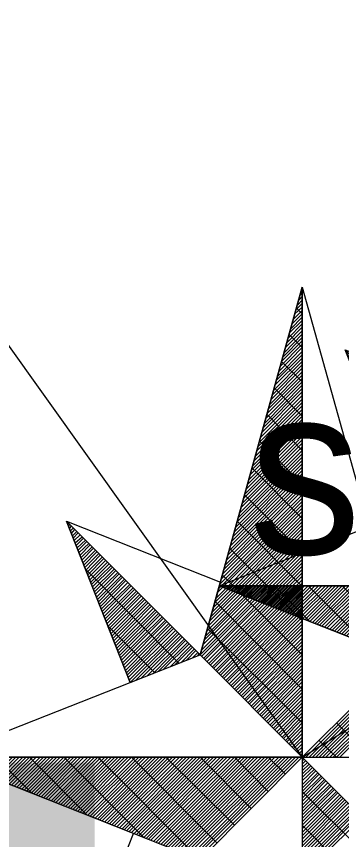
# Model space of a CAD drawing. Extents: x -729889 to -691139, y -995431 to -974354.
# Drawn here: x -724908.668 to -724908.219, y -977457.365 to -977456.228 of the extents above; entities that cross this region are included whole.
import ezdxf

# ---------------------------------------------------------------- set-up
doc = ezdxf.new("R2010")
doc.units = 0
for name, color, linetype in [('Atributy', 7, 'Continuous'), ('Kabelové vedení VO', 7, 'Continuous'), ('Svítidlo vestavné a přisazené venkovní', 7, 'Continuous'), ('Světelný bod se zemním svítidlem', 7, 'Continuous')]:
    doc.layers.add(name, color=color, linetype=linetype)

# ---------------------------------------------------------------- blocks, each defined once
blk = doc.blocks.new('Světlo')
at = {"layer": 'Světelný bod se zemním svítidlem'}
for p, q in [((-0.3687, 0.3687), (0, 1.6939)), ((0, 1.6939), (-0.3687, 0.3687)), ((-0.2957, 0.6313), (0, 1.6939)), ((0, 1.6939), (0.3687, 0.3687)), ((0, 0), (0, 1.6939)), ((0, 1.6939), (0.2957, 0.6313)), ((0, 1.6939), (0, -1.3043)), ((-0.0087, 1.6643), (0, 1.673)), ((-0.0035, 1.6817), (0, 1.6852)), ((-0.0226, 1.6139), (0, 1.6348)), ((-0.0174, 1.6296), (0, 1.647)), ((-0.0122, 1.647), (0, 1.6609)), ((-0.0313, 1.5791), (0, 1.6104)), ((-0.0278, 1.5965), (0, 1.6226)), ((0, 1.5983), (-0.0209, 1.6191)), ((-0.047, 1.5287), (0, 1.5739)), ((-0.0417, 1.5443), (0, 1.5861)), ((-0.0365, 1.5617), (0, 1.5983)), ((-0.0557, 1.4939), (0, 1.5496)), ((-0.0504, 1.5113), (0, 1.5617)), ((-0.0696, 1.4435), (0, 1.513)), ((-0.0643, 1.4591), (0, 1.5252)), ((-0.0609, 1.4765), (0, 1.5374)), ((0, 1.4765), (-0.047, 1.5235)), ((-0.08, 1.4087), (0, 1.4887)), ((-0.0748, 1.4261), (0, 1.5009)), ((-0.0887, 1.3739), (0, 1.4626)), ((-0.0835, 1.3913), (0, 1.4765)), ((-0.1026, 1.3235), (0, 1.4261)), ((-0.0991, 1.3409), (0, 1.4383)), ((-0.0939, 1.3583), (0, 1.4504)), ((0, 1.353), (-0.0748, 1.4261)), ((-0.113, 1.2887), (0, 1.4017)), ((-0.1078, 1.3061), (0, 1.4139)), ((-0.127, 1.2383), (0, 1.3652)), ((-0.1217, 1.2557), (0, 1.3774)), ((-0.1165, 1.273), (0, 1.3896)), ((-0.1357, 1.2035), (0, 1.3409)), ((-0.1322, 1.2209), (0, 1.353)), ((-0.1461, 1.1704), (0, 1.3165)), ((-0.1409, 1.1878), (0, 1.3287)), ((0, 1.2296), (-0.1009, 1.3304)), ((-0.16, 1.1183), (0, 1.2783)), ((-0.1548, 1.1357), (0, 1.2904)), ((-0.1513, 1.153), (0, 1.3043)), ((-0.1687, 1.0852), (0, 1.2539)), ((-0.1652, 1.1026), (0, 1.2661)), ((-0.1843, 1.033), (0, 1.2174)), ((-0.1791, 1.0504), (0, 1.2296)), ((-0.1739, 1.0678), (0, 1.2417)), ((0, 1.1061), (-0.127, 1.2348)), ((-0.193, 1), (0, 1.193)), ((-0.1878, 1.0174), (0, 1.2052)), ((-0.2035, 0.9652), (0, 1.1687)), ((-0.1983, 0.9826), (0, 1.1809)), ((-0.2174, 0.9148), (0, 1.1322)), ((-0.2122, 0.9322), (0, 1.1443)), ((-0.207, 0.9478), (0, 1.1565)), ((0, 0.9843), (-0.1548, 1.1391)), ((-0.2261, 0.88), (0, 1.1061)), ((-0.2226, 0.8974), (0, 1.1183)), ((-0.24, 0.8296), (0, 1.0696)), ((-0.2365, 0.847), (0, 1.0817)), ((-0.2313, 0.8626), (0, 1.0939)), ((-0.2504, 0.7948), (0, 1.0452)), ((-0.2452, 0.8122), (0, 1.0574)), ((0, 0.8609), (-0.1809, 1.0417)), ((0, 1.0522), (0, 1.0504)), ((-0.2643, 0.7443), (0, 1.0087)), ((-0.2591, 0.7617), (0, 1.0209)), ((-0.2557, 0.7774), (0, 1.033)), ((-0.2748, 0.7096), (0, 0.9843)), ((-0.2696, 0.727), (0, 0.9965)), ((-0.2835, 0.6765), (0, 0.96)), ((-0.2783, 0.6922), (0, 0.9722)), ((-0.2974, 0.6243), (0, 0.9217)), ((-0.2922, 0.6417), (0, 0.9339)), ((-0.2887, 0.6591), (0, 0.9461)), ((0, 0.7374), (-0.2087, 0.9461)), ((-0.3078, 0.5913), (0, 0.8974)), ((-0.3026, 0.607), (0, 0.9096)), ((-0.3217, 0.5391), (0, 0.8609)), ((-0.3165, 0.5565), (0, 0.873)), ((-0.3113, 0.5739), (0, 0.8852)), ((-0.3687, 0.3687), (-0.8504, 0.8504)), ((-0.8504, 0.8504), (-0.6209, 0.2696)), ((-0.6209, 0.2696), (-0.8504, 0.8504)), ((-0.8504, 0.8504), (-0.2957, 0.6313)), ((-0.3687, 0.3687), (-0.8504, 0.8504)), ((-0.847, 0.8435), (-0.8452, 0.8452)), ((-0.8435, 0.8348), (-0.8383, 0.8383)), ((-0.84, 0.8243), (-0.833, 0.833)), ((-0.3304, 0.5061), (0, 0.8365)), ((-0.327, 0.5217), (0, 0.8487)), ((0, 0.6157), (-0.2348, 0.8504)), ((-0.8365, 0.8157), (-0.8261, 0.8261)), ((-0.833, 0.807), (-0.8209, 0.8209)), ((-0.8296, 0.7983), (-0.8139, 0.8139)), ((-0.8261, 0.7896), (-0.8087, 0.8087)), ((-0.8226, 0.7809), (-0.8017, 0.8017)), ((-0.3409, 0.4713), (0, 0.8122)), ((-0.3357, 0.4887), (0, 0.8243)), ((-0.8191, 0.7722), (-0.7948, 0.7948)), ((-0.8157, 0.7635), (-0.7896, 0.7896)), ((-0.8122, 0.7548), (-0.7826, 0.7826)), ((-0.8087, 0.7461), (-0.7774, 0.7774)), ((-0.3548, 0.4209), (0, 0.7739)), ((-0.3496, 0.4365), (0, 0.7878)), ((-0.3443, 0.4539), (0, 0.8)), ((-0.8052, 0.7374), (-0.7704, 0.7704)), ((-0.8017, 0.7287), (-0.7652, 0.7652)), ((-0.7983, 0.72), (-0.7583, 0.7583)), ((-0.7948, 0.7113), (-0.753, 0.753)), ((-0.7913, 0.7009), (-0.7461, 0.7461)), ((-0.3635, 0.3861), (0, 0.7496)), ((-0.36, 0.4035), (0, 0.7617)), ((0, 0.4922), (-0.2626, 0.753)), ((-0.7878, 0.6922), (-0.7409, 0.7409)), ((-0.7843, 0.6835), (-0.7339, 0.7339)), ((-0.7809, 0.6748), (-0.7287, 0.7287)), ((-0.7774, 0.6661), (-0.7217, 0.7217)), ((-0.7739, 0.6574), (-0.7165, 0.7165)), ((-0.3687, 0.3687), (0, 0.7374)), ((-0.3635, 0.3635), (0, 0.7252)), ((-0.3565, 0.3565), (0, 0.713)), ((-0.7704, 0.6487), (-0.7096, 0.7096)), ((-0.767, 0.64), (-0.7026, 0.7026)), ((-0.7635, 0.6313), (-0.6974, 0.6974)), ((-0.76, 0.6226), (-0.6904, 0.6904)), ((-0.7565, 0.6139), (-0.6852, 0.6852)), ((-0.3513, 0.3513), (0, 0.7009)), ((-0.3443, 0.3443), (0, 0.6887)), ((-0.4452, 0.3391), (-0.7809, 0.6765)), ((-0.753, 0.6052), (-0.6783, 0.6783)), ((-0.7496, 0.5965), (-0.673, 0.673)), ((-0.7461, 0.5878), (-0.6661, 0.6661)), ((-0.7426, 0.5774), (-0.6609, 0.6609)), ((-0.7391, 0.5687), (-0.6539, 0.6539)), ((-0.3374, 0.3374), (0, 0.6765)), ((-0.3322, 0.3322), (0, 0.6643)), ((0, 0.3687), (-0.2887, 0.6574)), ((-0.7357, 0.56), (-0.6487, 0.6487)), ((-0.7322, 0.5513), (-0.6417, 0.6417)), ((-0.7287, 0.5426), (-0.6365, 0.6365)), ((-0.7252, 0.5339), (-0.6296, 0.6296)), ((-0.2957, 0.6313), (-0.3687, 0.3687)), ((-0.3252, 0.3252), (0, 0.6522)), ((-0.32, 0.32), (0, 0.64)), ((-0.313, 0.313), (0, 0.6278)), ((-0.7217, 0.5252), (-0.6226, 0.6226)), ((-0.7183, 0.5165), (-0.6174, 0.6174)), ((-0.7148, 0.5078), (-0.6104, 0.6104)), ((-0.7113, 0.4991), (-0.6052, 0.6052)), ((-0.7078, 0.4904), (-0.5983, 0.5983)), ((-0.3078, 0.3078), (0, 0.6157)), ((-0.3009, 0.3009), (0, 0.6017)), ((-0.7043, 0.4817), (-0.593, 0.593)), ((-0.7009, 0.473), (-0.5861, 0.5861)), ((-0.6974, 0.4643), (-0.5809, 0.5809)), ((-0.6939, 0.4539), (-0.5739, 0.5739)), ((-0.6904, 0.4452), (-0.5687, 0.5687)), ((-0.2957, 0.2957), (0, 0.5896)), ((-0.2887, 0.2887), (0, 0.5774)), ((-0.2835, 0.2835), (0, 0.5652)), ((-0.687, 0.4365), (-0.5617, 0.5617)), ((-0.6835, 0.4278), (-0.5565, 0.5565)), ((-0.68, 0.4191), (-0.5496, 0.5496)), ((-0.6765, 0.4104), (-0.5443, 0.5443)), ((-0.673, 0.4017), (-0.5374, 0.5374)), ((0, 0.2452), (-0.3148, 0.5617)), ((-0.2765, 0.2765), (0, 0.553)), ((-0.2713, 0.2713), (0, 0.5409)), ((-0.6696, 0.393), (-0.5304, 0.5304)), ((-0.6661, 0.3843), (-0.5252, 0.5252)), ((-0.6626, 0.3757), (-0.5183, 0.5183)), ((-0.6591, 0.367), (-0.513, 0.513)), ((-0.6557, 0.3583), (-0.5061, 0.5061)), ((-0.2643, 0.2643), (0, 0.5287)), ((-0.2574, 0.2574), (0, 0.5165)), ((-0.2522, 0.2522), (0, 0.5043)), ((-0.6522, 0.3496), (-0.5009, 0.5009)), ((-0.6487, 0.3409), (-0.4939, 0.4939)), ((-0.6452, 0.3322), (-0.4887, 0.4887)), ((-0.6417, 0.3217), (-0.4817, 0.4817)), ((-0.6383, 0.313), (-0.4765, 0.4765)), ((-0.2452, 0.2452), (0, 0.4922)), ((-0.24, 0.24), (0, 0.48)), ((-0.5322, 0.3043), (-0.7009, 0.473)), ((-0.6348, 0.3043), (-0.4696, 0.4696)), ((-0.6313, 0.2957), (-0.4643, 0.4643)), ((-0.6278, 0.287), (-0.4574, 0.4574)), ((-0.6243, 0.2783), (-0.4504, 0.4504)), ((-0.6209, 0.2696), (-0.4452, 0.4452)), ((0, 0.1235), (-0.3426, 0.4643)), ((-0.233, 0.233), (0, 0.4678)), ((-0.2278, 0.2278), (0, 0.4557)), ((-0.6, 0.2783), (-0.4383, 0.4383)), ((-0.5809, 0.2852), (-0.433, 0.433)), ((-0.56, 0.2939), (-0.4261, 0.4261)), ((-0.5391, 0.3009), (-0.4209, 0.4209)), ((-0.2209, 0.2209), (0, 0.4435)), ((-0.2157, 0.2157), (0, 0.4296)), ((-0.2087, 0.2087), (0, 0.4174)), ((-0.52, 0.3096), (-0.4139, 0.4139)), ((-0.4991, 0.3183), (-0.4087, 0.4087)), ((-0.4783, 0.3252), (-0.4017, 0.4017)), ((-0.4591, 0.3339), (-0.3965, 0.3965)), ((-0.4383, 0.3409), (-0.3896, 0.3896)), ((-0.2035, 0.2035), (0, 0.4052)), ((-0.1965, 0.1965), (0, 0.393)), ((-0.6209, 0.2696), (-0.3687, 0.3687)), ((-0.4174, 0.3496), (-0.3843, 0.3843)), ((-0.3965, 0.3583), (-0.3774, 0.3774)), ((-0.3774, 0.3652), (-0.3722, 0.3722)), ((-0.3687, 0.3687), (0, 0)), ((0, 0), (-0.3687, 0.3687)), ((-0.1913, 0.1913), (0, 0.3809)), ((-0.1843, 0.1843), (0, 0.3687)), ((-0.1791, 0.1791), (0, 0.3565)), ((0.3687, 0.3687), (0, 0)), ((0.3687, 0.3687), (0, 0)), ((0, 0), (0.3687, 0.3687)), ((0.0122, 0), (0.3774, 0.3652)), ((0.0243, 0), (0.3861, 0.3617)), ((0.0365, 0), (0.3948, 0.3583)), ((-0.1722, 0.1722), (0, 0.3443)), ((-0.1652, 0.1652), (0, 0.3322)), ((0.0487, 0), (0.4035, 0.3548)), ((0.0609, 0), (0.4139, 0.3513)), ((0.073, 0), (0.4226, 0.3478)), ((0.0852, 0), (0.4313, 0.3443)), ((0.0991, 0), (0.44, 0.3409)), ((0.1113, 0), (0.4487, 0.3374)), ((0.1235, 0), (0.4574, 0.3339)), ((0.1357, 0), (0.4661, 0.3304)), ((-0.16, 0.16), (0, 0.32)), ((-0.153, 0.153), (0, 0.3078)), ((-1.3043, 0), (-0.6209, 0.2696)), ((-0.1478, 0.1478), (0, 0.2957)), ((-0.1409, 0.1409), (0, 0.2835)), ((-0.1357, 0.1357), (0, 0.2713)), ((-0.1287, 0.1287), (0, 0.2574)), ((-0.1235, 0.1235), (0, 0.2452)), ((-0.1165, 0.1165), (0, 0.233)), ((-0.1113, 0.1113), (0, 0.2209)), ((-0.1043, 0.1043), (0, 0.2087)), ((-0.0991, 0.0991), (0, 0.1965)), ((-0.0922, 0.0922), (0, 0.1843)), ((-0.0852, 0.0852), (0, 0.1722)), ((-0.08, 0.08), (0, 0.16)), ((-0.073, 0.073), (0, 0.1478)), ((-0.0678, 0.0678), (0, 0.1357)), ((-0.0609, 0.0609), (0, 0.1235)), ((0.2452, 0), (0.1235, 0.1235)), ((-0.0557, 0.0557), (0, 0.1113)), ((-0.0487, 0.0487), (0, 0.0991)), ((-0.0435, 0.0435), (0, 0.0852)), ((-0.0365, 0.0365), (0, 0.073)), ((-0.0313, 0.0313), (0, 0.0609)), ((0.1235, 0), (0.0609, 0.0609)), ((-0.0243, 0.0243), (0, 0.0487)), ((-0.0191, 0.0191), (0, 0.0365)), ((-1.3043, 0), (-0.3687, -0.3687)), ((0, 0), (-1.3043, 0)), ((-0.6087, -0.2748), (-1.3043, 0)), ((-1.3043, 0), (1.3043, 0)), ((-1.3043, 0), (-1.3043, 0)), ((-1.2957, -0.0035), (-1.2904, 0)), ((-1.287, -0.007), (-1.2783, 0)), ((-1.2765, -0.0104), (-1.2661, 0)), ((-1.2678, -0.0139), (-1.2539, 0)), ((-1.2591, -0.0174), (-1.2417, 0)), ((-1.2504, -0.0209), (-1.2296, 0)), ((-1.2417, -0.0243), (-1.2174, 0)), ((-1.233, -0.0278), (-1.2052, 0)), ((-1.1809, -0.0487), (-1.2296, 0)), ((-1.2243, -0.0313), (-1.193, 0)), ((-1.2157, -0.0348), (-1.1809, 0)), ((-1.207, -0.0383), (-1.1687, 0)), ((-1.1983, -0.0417), (-1.1565, 0)), ((-1.1896, -0.0452), (-1.1443, 0)), ((-1.1809, -0.0487), (-1.1322, 0)), ((-1.1722, -0.0522), (-1.1183, 0)), ((-1.1635, -0.0557), (-1.1061, 0)), ((-1.153, -0.0591), (-1.0939, 0)), ((-1.1443, -0.0626), (-1.0817, 0)), ((-1.1357, -0.0661), (-1.0696, 0)), ((-1.127, -0.0696), (-1.0574, 0)), ((-1.1183, -0.073), (-1.0452, 0)), ((-1.1096, -0.0765), (-1.033, 0)), ((-0.9774, -0.1287), (-1.1061, 0)), ((-1.1009, -0.08), (-1.0209, 0)), ((-1.0922, -0.0835), (-1.0087, 0)), ((-1.0835, -0.087), (-0.9965, 0)), ((-1.0748, -0.0904), (-0.9843, 0)), ((-1.0661, -0.0939), (-0.9722, 0)), ((-1.0574, -0.0974), (-0.96, 0)), ((-1.0487, -0.1009), (-0.9461, 0)), ((-1.04, -0.1043), (-0.9339, 0)), ((-1.0296, -0.1078), (-0.9217, 0)), ((-1.0209, -0.1113), (-0.9096, 0)), ((-1.0122, -0.1148), (-0.8974, 0)), ((-1.0035, -0.1183), (-0.8852, 0)), ((-0.9948, -0.1217), (-0.873, 0)), ((-0.9861, -0.1252), (-0.8609, 0)), ((-0.7757, -0.2087), (-0.9843, 0)), ((-0.9774, -0.1287), (-0.8487, 0)), ((-0.9687, -0.1322), (-0.8365, 0)), ((-0.96, -0.1357), (-0.8243, 0)), ((-0.9513, -0.1391), (-0.8122, 0)), ((-0.9426, -0.1426), (-0.8, 0)), ((-0.9339, -0.1461), (-0.7878, 0)), ((-0.9252, -0.1496), (-0.7739, 0)), ((-0.9165, -0.153), (-0.7617, 0)), ((-0.9061, -0.1565), (-0.7496, 0)), ((-0.8974, -0.16), (-0.7374, 0)), ((-0.8887, -0.1635), (-0.7252, 0)), ((-0.88, -0.167), (-0.713, 0)), ((-0.8713, -0.1704), (-0.7009, 0)), ((-0.8626, -0.1739), (-0.6887, 0)), ((-0.5722, -0.2887), (-0.8609, 0)), ((-0.8539, -0.1774), (-0.6765, 0)), ((-0.8452, -0.1809), (-0.6643, 0)), ((-0.8365, -0.1843), (-0.6522, 0)), ((-0.8278, -0.1878), (-0.64, 0)), ((-0.8191, -0.1913), (-0.6278, 0)), ((-0.8104, -0.1948), (-0.6157, 0)), ((-0.8017, -0.1983), (-0.6017, 0)), ((-0.793, -0.2017), (-0.5896, 0)), ((-0.7843, -0.2052), (-0.5774, 0)), ((-0.7739, -0.2087), (-0.5652, 0)), ((-0.7652, -0.2122), (-0.553, 0)), ((-0.7565, -0.2157), (-0.5409, 0)), ((-0.7478, -0.2191), (-0.5287, 0)), ((-0.7391, -0.2226), (-0.5165, 0)), ((-0.3687, -0.3687), (-0.7374, 0)), ((-0.7304, -0.2261), (-0.5043, 0)), ((-0.7217, -0.2296), (-0.4922, 0)), ((-0.713, -0.233), (-0.48, 0)), ((-0.7043, -0.2365), (-0.4678, 0)), ((-0.6957, -0.24), (-0.4557, 0)), ((-0.687, -0.2435), (-0.4435, 0)), ((-0.6783, -0.247), (-0.4296, 0)), ((-0.6696, -0.2504), (-0.4174, 0)), ((-0.6591, -0.2539), (-0.4052, 0)), ((-0.6504, -0.2574), (-0.393, 0)), ((-0.6417, -0.2609), (-0.3809, 0)), ((-0.633, -0.2643), (-0.3687, 0)), ((-0.6243, -0.2678), (-0.3565, 0)), ((-0.6157, -0.2713), (-0.3443, 0)), ((-0.3078, -0.3078), (-0.6157, 0)), ((-0.607, -0.2748), (-0.3322, 0)), ((-0.5983, -0.2783), (-0.32, 0)), ((-0.5896, -0.2817), (-0.3078, 0)), ((-0.5809, -0.2852), (-0.2957, 0)), ((-0.5722, -0.2887), (-0.2835, 0)), ((-0.5635, -0.2922), (-0.2713, 0)), ((-0.5548, -0.2957), (-0.2574, 0)), ((-0.5461, -0.2991), (-0.2452, 0)), ((-0.5357, -0.3026), (-0.233, 0)), ((-0.527, -0.3061), (-0.2209, 0)), ((-0.5183, -0.3096), (-0.2087, 0)), ((-0.5096, -0.313), (-0.1965, 0)), ((-0.5009, -0.3165), (-0.1843, 0)), ((-0.4922, -0.32), (-0.1722, 0)), ((-0.2452, -0.2452), (-0.4922, 0)), ((-0.4835, -0.3235), (-0.16, 0)), ((-0.4748, -0.327), (-0.1478, 0)), ((-0.4661, -0.3304), (-0.1357, 0)), ((-0.4574, -0.3339), (-0.1235, 0)), ((-0.4487, -0.3374), (-0.1113, 0)), ((-0.44, -0.3409), (-0.0991, 0)), ((-0.4313, -0.3443), (-0.0852, 0)), ((-0.4226, -0.3478), (-0.073, 0)), ((-0.4139, -0.3513), (-0.0609, 0)), ((-0.4035, -0.3548), (-0.0487, 0)), ((-0.3948, -0.3583), (-0.0365, 0)), ((-0.3861, -0.3617), (-0.0243, 0)), ((-0.3774, -0.3652), (-0.0122, 0)), ((-0.3687, -0.3687), (0, 0)), ((0, 0), (-0.3687, -0.3687)), ((0, 0), (-0.3687, -0.3687)), ((-0.1843, -0.1843), (-0.3687, 0)), ((-0.1235, -0.1235), (-0.2452, 0)), ((-0.0609, -0.0609), (-0.1235, 0)), ((-0.0122, 0.0122), (0, 0.0243)), ((-0.007, 0.007), (0, 0.0122)), ((0, 0), (0, -1.3043)), ((0.3687, -0.3687), (0, 0)), ((0, 0), (1.3043, 0)), ((0.3687, -0.3687), (0, 0)), ((0.3687, -0.3687), (0, 0)), ((0, -0.0122), (0.007, -0.007)), ((0, -0.0243), (0.0122, -0.0122)), ((0, -0.0365), (0.0191, -0.0191)), ((0, -0.0487), (0.0243, -0.0243)), ((0, -0.0609), (0.0313, -0.0313)), ((0, -0.073), (0.0365, -0.0365)), ((0, -0.0852), (0.0435, -0.0435)), ((0, -0.0991), (0.0487, -0.0487)), ((0, -0.1113), (0.0557, -0.0557)), ((0, -0.1235), (0.0609, -0.0609)), ((0, -0.1357), (0.0678, -0.0678)), ((0, -0.1478), (0.073, -0.073)), ((0, -0.16), (0.08, -0.08)), ((0, -0.1722), (0.0852, -0.0852)), ((0, -0.1843), (0.0922, -0.0922)), ((0, -0.1965), (0.0991, -0.0991)), ((0, -0.2087), (0.1043, -0.1043)), ((0, -0.2209), (0.1113, -0.1113)), ((0, -0.233), (0.1165, -0.1165)), ((0, -0.2452), (0.1235, -0.1235)), ((0.3339, -0.4574), (0, -0.1235)), ((0, -0.2574), (0.1287, -0.1287)), ((0, -0.2713), (0.1357, -0.1357)), ((0, -0.2835), (0.1409, -0.1409)), ((0, -0.2957), (0.1478, -0.1478)), ((0, -0.3078), (0.153, -0.153)), ((0, -0.32), (0.16, -0.16)), ((0, -0.3322), (0.1652, -0.1652)), ((0, -0.3443), (0.1722, -0.1722)), ((0, -0.3565), (0.1791, -0.1791)), ((0, -0.3687), (0.1843, -0.1843)), ((0, -0.3809), (0.1913, -0.1913)), ((0, -0.393), (0.1965, -0.1965)), ((0, -0.4052), (0.2035, -0.2035)), ((0, -0.4174), (0.2087, -0.2087)), ((0, -0.4296), (0.2157, -0.2157)), ((0.2991, -0.5461), (0, -0.2452)), ((-0.8348, -0.8348), (-0.6087, -0.2748))]:
    blk.add_line(p, q, dxfattribs=at)
blk.add_text('s', height=0.6087, dxfattribs=at).set_placement((-0.1939, 0.7324))

msp = doc.modelspace()

# ---------------------------------------------------------------- linework, layer by layer
at = {"layer": 'Kabelové vedení VO'}
for points in [[(-724907.6801, -977453.0843), (-724909.2212, -977453.9328), (-724908.8063, -977454.881), (-724909.4582, -977455.5921), (-724908.273, -977457.2514)], [(-724908.273, -977457.2514), (-724907.8878, -977457.0144), (-724904.984, -977461.0442)]]:
    msp.add_lwpolyline(points, dxfattribs=at)

# ---------------------------------------------------------------- block references
at = {"layer": 'Svítidlo vestavné a přisazené venkovní', "xscale": 0.38333333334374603, "yscale": 0.38333333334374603}
for p in [(-724907.8878, -977457.0144), (-724908.273, -977457.2514)]:
    msp.add_blockref('Světlo', p, dxfattribs=at)

# ---------------------------------------------------------------- texts
at = {"layer": 'Atributy'}
msp.add_text('B-0995', height=2, dxfattribs=at).set_placement((-724916.9651, -977459.259))

doc.saveas('drawing.dxf')
